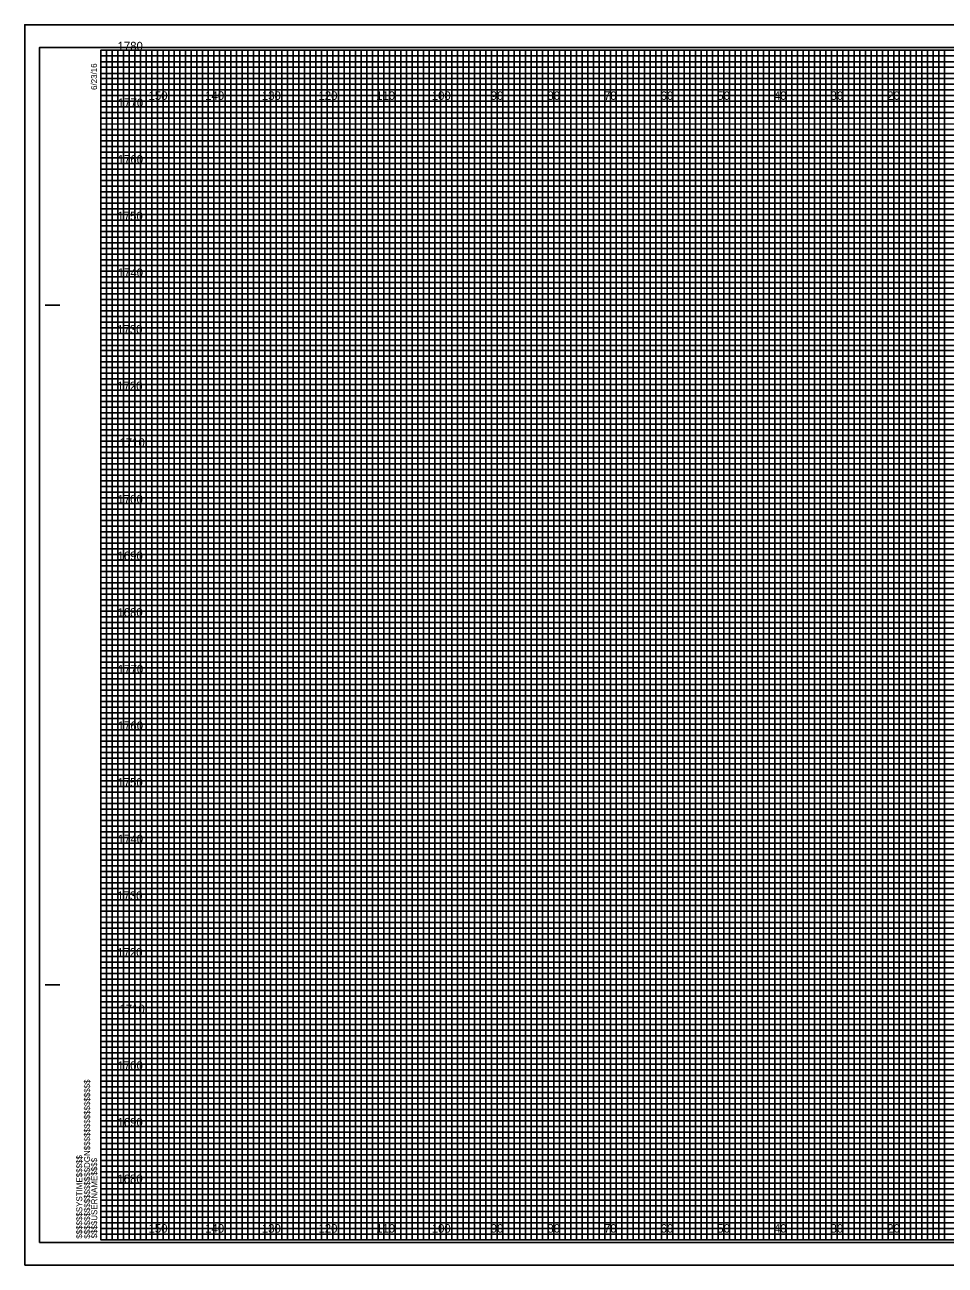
# Model space of a CAD drawing. Extents: x -419 to 4739, y -630 to 13534.
# Drawn here: x 4050.9 to 4213.4, y 204.6 to 423.6 of the extents above; entities that cross this region are included whole.
import ezdxf

# ---------------------------------------------------------------- set-up
doc = ezdxf.new("R2010")
doc.units = 0
for name, color, linetype in [('Old_Level_62', 7, 'Continuous'), ('Pattern 1', 7, 'Continuous'), ('Pattern 18', 7, 'Continuous'), ('Pattern 4', 7, 'Continuous'), ('Pattern 5', 7, 'Continuous'), ('Prop Dimension', 7, 'Continuous'), ('Prop Horizontal Alignment', 7, 'Continuous'), ('Raster_Level_0', 7, 'Continuous'), ('Scratch_Level_0', 7, 'Continuous'), ('Scratch_Level_3', 7, 'Continuous'), ('Scratch_Level_5', 7, 'Continuous')]:
    doc.layers.add(name, color=color, linetype=linetype)

msp = doc.modelspace()

# ---------------------------------------------------------------- linework, layer by layer
at = {"layer": 'Old_Level_62'}
for p, q in [((4054.48, 374.07), (4056.98, 374.07)), ((4054.58, 374.07), (4057.08, 374.07)), ((4054.48, 254.07), (4056.98, 254.07)), ((4054.58, 254.07), (4057.08, 254.07)), ((4064.28, 209.07), (4064.28, 209.07)), ((4064.28, 209.07), (4064.28, 209.07)), ((4064.28, 209.07), (4064.28, 209.07)), ((4064.28, 209.07), (4064.28, 209.07)), ((4064.28, 209.07), (4064.28, 209.07)), ((4064.28, 209.07), (4064.28, 209.07)), ((4064.28, 209.07), (4064.28, 209.07))]:
    msp.add_line(p, q, dxfattribs=at)
msp.add_lwpolyline([(4384.28, 419.07), (4064.28, 419.07), (4064.28, 209.07), (4384.28, 209.07)], close=True, dxfattribs=at)
at = {"layer": 'Pattern 18'}
msp.add_lwpolyline([(4050.88, 204.57), (4387.58, 204.57), (4387.58, 423.57), (4050.88, 423.57)], close=True, dxfattribs=at)
at = {"layer": 'Pattern 4'}
for p, q in [((4064.28, 418.07), (4324.28, 418.07)), ((4324.28, 417.05), (4064.28, 417.05)), ((4064.28, 417.05), (4064.28, 416.07)), ((4064.28, 416.07), (4324.28, 416.07)), ((4324.28, 414.96), (4064.28, 414.96)), ((4064.28, 414.96), (4064.28, 413.07)), ((4064.28, 413.07), (4384.28, 413.07))]:
    msp.add_line(p, q, dxfattribs=at)
for points in [[(4064.28, 412.07), (4334.28, 412.07), (4384.28, 412.07), (4384.28, 411.07), (4064.28, 411.07)], [(4064.28, 410.07), (4384.28, 410.07), (4384.28, 408.07), (4064.28, 408.07)], [(4064.28, 407.07), (4384.28, 407.07), (4384.28, 406.07), (4064.28, 406.05)], [(4064.28, 405.07), (4384.28, 405.07), (4384.28, 403.07), (4064.28, 403.07)], [(4064.28, 402.07), (4384.28, 402.07), (4384.28, 401.07), (4064.28, 401.07)], [(4064.28, 400.07), (4384.28, 400.07), (4384.28, 398.07), (4064.28, 398.07)], [(4064.28, 397.07), (4384.28, 397.07), (4384.28, 396.07), (4064.28, 396.07)], [(4064.28, 395.07), (4384.28, 395.07), (4384.28, 393.07), (4064.28, 393.07)], [(4064.28, 392.07), (4384.28, 392.07), (4384.28, 391.07), (4064.28, 391.07)], [(4064.28, 390.07), (4384.28, 390.07), (4384.28, 388.07), (4064.28, 388.07)], [(4064.28, 387.07), (4384.28, 387.07), (4384.28, 386.07), (4064.28, 386.07)], [(4064.28, 385.07), (4384.28, 385.07), (4384.28, 383.02), (4384.28, 382.07), (4384.28, 381.07), (4064.28, 381.07)], [(4064.28, 383.07), (4384.28, 383.07), (4384.28, 382.07), (4064.28, 382.07)], [(4064.28, 380.07), (4384.28, 380.07), (4384.28, 378.07), (4064.28, 378.1)], [(4064.28, 378.1), (4384.28, 378.07), (4384.28, 377.07), (4064.28, 377.07)], [(4064.28, 376.07), (4384.28, 376.07), (4384.28, 375.07), (4064.28, 375.07)], [(4064.28, 373.07), (4384.28, 373.07), (4384.28, 372.07), (4064.28, 372.07)], [(4064.28, 371.07), (4384.28, 371.07), (4384.28, 370.07), (4064.28, 370.07)], [(4064.21, 367.96), (4384.28, 367.96), (4384.28, 366.95), (4064.21, 366.95)], [(4064.28, 366.07), (4384.28, 366.07), (4384.28, 365.07), (4064.28, 365.07)], [(4064.28, 363.07), (4384.28, 363.07), (4384.28, 362.07), (4064.28, 362.07)], [(4064.28, 361.07), (4384.28, 361.07), (4384.28, 360.07), (4064.28, 360.07)], [(4064.28, 358.07), (4384.28, 358.07), (4384.28, 357.07), (4064.28, 357.07)], [(4064.28, 356.07), (4384.28, 356.07), (4384.28, 355.07), (4064.28, 355.07)], [(4064.28, 353.07), (4384.28, 353.07), (4384.28, 352.07), (4064.28, 352.07)], [(4064.28, 351.07), (4384.28, 351.07), (4384.28, 350.07), (4064.28, 350.07)], [(4064.28, 348.07), (4384.28, 348.07), (4384.27, 347.05), (4064.28, 347.07)], [(4064.28, 346.07), (4384.28, 346.07), (4384.28, 345.07), (4064.28, 345.07)], [(4064.28, 343.07), (4384.28, 343.07), (4384.28, 342.07), (4064.28, 342.07)], [(4064.28, 341.07), (4384.28, 341.07), (4384.28, 340.07), (4064.28, 340.07)], [(4064.28, 338.07), (4384.28, 338.07), (4384.28, 337.07), (4064.28, 337.07)], [(4064.28, 336.07), (4384.28, 336.07), (4384.28, 335.07), (4064.28, 335.07)], [(4064.28, 333.07), (4384.28, 333.07), (4384.28, 332.07), (4064.28, 332.07)], [(4064.28, 331.07), (4384.28, 331.07), (4384.28, 330.07), (4064.28, 330.07)], [(4064.28, 328.07), (4384.28, 328.07), (4384.28, 327.07), (4064.28, 327.07)], [(4064.28, 326.06), (4384.35, 325.98), (4384.28, 325.07), (4064.28, 325.07)], [(4064.28, 323.07), (4384.28, 323.07), (4384.28, 322.07), (4064.28, 322.07)], [(4064.28, 321.07), (4384.28, 321.07), (4384.28, 320.07), (4064.28, 320.07)], [(4064.28, 318.07), (4384.28, 318.07), (4384.28, 317.07), (4064.28, 317.07)], [(4064.28, 316.07), (4384.28, 316.07), (4384.28, 315.07), (4064.28, 315.07)], [(4064.28, 313.07), (4384.28, 313.07), (4384.28, 312.07), (4064.28, 312.07)], [(4064.28, 311.07), (4384.28, 311.07), (4384.28, 310.07), (4064.28, 310.07)], [(4064.28, 308.07), (4384.28, 308.07), (4384.28, 307.07), (4064.28, 307.07)], [(4064.28, 306.07), (4384.28, 306.07), (4384.28, 305.07), (4064.28, 305.07)], [(4064.28, 303.07), (4384.28, 303.07), (4384.28, 302.07), (4064.28, 302.07)], [(4064.28, 301.07), (4384.28, 301.07), (4384.28, 300.07), (4064.28, 300.07)], [(4064.28, 298.07), (4384.28, 298.07), (4384.28, 297.07), (4064.28, 297.07)], [(4064.28, 296.07), (4384.28, 296.07), (4384.28, 295.07), (4064.28, 295.07)], [(4064.28, 293.07), (4384.28, 293.07), (4384.28, 292.07), (4064.28, 292.07)], [(4064.28, 291.07), (4384.28, 291.07), (4384.28, 290.07), (4064.28, 290.07)], [(4064.28, 288.07), (4384.28, 288.07), (4384.27, 287.05), (4064.28, 287.07)], [(4064.28, 286.07), (4384.28, 286.07), (4384.28, 285.07), (4064.28, 285.07)], [(4064.28, 283.07), (4384.28, 283.07), (4384.28, 282.07), (4064.28, 282.07)], [(4064.28, 281.07), (4384.28, 281.07), (4384.28, 280.07), (4064.28, 280.07)], [(4064.28, 278.07), (4384.28, 278.07), (4384.28, 277.07), (4064.28, 277.07)], [(4064.28, 276.07), (4384.28, 276.07), (4384.28, 275.07), (4064.28, 275.07)], [(4064.28, 273.07), (4384.28, 273.07), (4384.28, 272.07), (4064.28, 272.07)], [(4064.28, 271.07), (4384.28, 271.07), (4384.28, 270.07), (4064.28, 270.07)], [(4064.28, 268.07), (4384.28, 268.07), (4384.28, 267.07), (4064.28, 267.07)], [(4064.28, 266.06), (4384.35, 265.98), (4384.28, 265.07), (4064.28, 265.07)], [(4064.28, 263.07), (4384.28, 263.07), (4384.28, 262.07), (4064.28, 262.07)], [(4064.28, 261.07), (4384.28, 261.07), (4384.28, 260.07), (4064.28, 260.07)], [(4064.28, 258.07), (4384.28, 258.07), (4384.28, 257.07), (4064.28, 257.07)], [(4064.28, 256.07), (4384.28, 256.07), (4384.28, 255.07), (4064.28, 255.07)], [(4064.28, 253.07), (4384.28, 253.07), (4384.28, 252.07), (4064.28, 252.07)], [(4064.28, 251.07), (4384.28, 251.07), (4384.28, 250.07), (4064.28, 250.07)], [(4064.28, 248.07), (4384.28, 248.07), (4384.28, 247.07), (4064.28, 247.07)], [(4064.28, 246.07), (4384.28, 246.07), (4384.28, 245.07), (4064.28, 245.07)], [(4064.28, 243.07), (4384.28, 243.07), (4384.28, 242.07), (4064.28, 242.07)], [(4064.28, 241.07), (4384.28, 241.07), (4384.28, 240.07), (4064.28, 240.07)], [(4064.28, 238.07), (4384.28, 238.07), (4384.28, 237.07), (4064.28, 237.07)], [(4064.28, 236.07), (4384.28, 236.07), (4384.28, 235.07), (4064.28, 235.07)], [(4064.28, 233.07), (4384.28, 233.07), (4384.28, 232.07), (4064.28, 232.07)], [(4064.28, 231.07), (4384.28, 231.07), (4384.28, 230.07), (4064.28, 230.07)], [(4064.28, 228.07), (4384.28, 228.07), (4384.28, 227.07), (4064.28, 227.07)], [(4064.28, 226.07), (4384.28, 226.07), (4384.28, 225.07), (4064.28, 225.07)], [(4064.28, 223.07), (4384.28, 223.07), (4384.28, 222.07), (4064.28, 222.07)], [(4064.28, 221.07), (4384.28, 221.07), (4384.28, 220.07), (4064.28, 220.07)], [(4064.28, 218.07), (4384.28, 218.07), (4384.28, 217.07), (4064.28, 217.07)], [(4064.28, 216.07), (4384.28, 216.07), (4384.28, 215.07), (4064.28, 215.07)], [(4064.28, 213.07), (4384.28, 213.07), (4384.28, 212.07), (4064.28, 212.07)], [(4064.28, 211.07), (4384.28, 211.07), (4384.28, 210.07), (4064.28, 210.07)]]:
    msp.add_lwpolyline(points, dxfattribs=at)
at = {"layer": 'Pattern 5'}
for p, q in [((4387.58, 423.57), (4050.88, 423.57)), ((4050.88, 423.57), (4050.88, 204.57)), ((4050.88, 204.57), (4387.58, 204.57))]:
    msp.add_line(p, q, dxfattribs=at)
at = {"layer": 'Prop Dimension'}
for points in [[(4064.28, 209.07), (4065.28, 209.07), (4065.28, 419.07), (4066.28, 419.07), (4066.28, 209.07)], [(4066.28, 209.07), (4067.28, 209.07), (4067.28, 419.07), (4068.28, 419.07), (4068.28, 209.07)], [(4069.28, 209.07), (4070.28, 209.07), (4070.28, 419.07), (4071.28, 419.07), (4071.28, 209.07)], [(4071.28, 209.07), (4072.28, 209.07), (4072.28, 419.07), (4073.28, 419.07), (4073.28, 209.07)], [(4074.28, 209.07), (4075.28, 209.07), (4075.28, 419.07), (4076.28, 419.07), (4076.28, 209.07)], [(4076.28, 209.07), (4077.28, 209.07), (4077.28, 419.07), (4078.28, 419.07), (4078.28, 209.07)], [(4079.28, 209.07), (4080.28, 209.07), (4080.28, 419.07), (4081.28, 419.07), (4081.28, 209.07)], [(4081.28, 209.07), (4082.28, 209.07), (4082.28, 419.07), (4083.28, 419.07), (4083.28, 209.07)], [(4084.28, 209.07), (4085.28, 209.07), (4085.28, 419.07), (4086.28, 419.07), (4086.28, 209.07)], [(4086.28, 209.07), (4087.28, 209.07), (4087.28, 419.07), (4088.28, 419.07), (4088.28, 209.07)], [(4089.28, 209.07), (4090.28, 209.07), (4090.28, 419.07), (4091.28, 419.07), (4091.28, 209.07)], [(4091.28, 209.07), (4092.28, 209.07), (4092.28, 419.07), (4093.28, 419.07), (4093.28, 209.07)], [(4094.28, 209.07), (4095.28, 209.07), (4095.28, 419.07), (4096.28, 419.07), (4096.28, 209.07)], [(4096.28, 209.07), (4097.28, 209.07), (4097.28, 419.07), (4098.28, 419.07), (4098.28, 209.07)], [(4099.28, 209.07), (4100.28, 209.07), (4100.28, 419.07), (4101.28, 419.07), (4101.28, 209.07)], [(4101.28, 209.07), (4102.28, 209.07), (4102.28, 419.07), (4103.28, 419.07), (4103.28, 209.07)], [(4104.28, 209.07), (4105.28, 209.07), (4105.28, 419.07), (4106.28, 419.07), (4106.28, 209.07)], [(4106.28, 209.07), (4107.28, 209.07), (4107.28, 419.07), (4108.28, 419.07), (4108.28, 209.07)], [(4109.28, 209.07), (4110.28, 209.07), (4110.28, 419.07), (4111.28, 419.07), (4111.28, 209.07)], [(4111.28, 209.07), (4112.28, 209.07), (4112.28, 419.07), (4113.28, 419.07), (4113.28, 209.07)], [(4114.28, 209.07), (4115.28, 209.07), (4115.28, 419.07), (4116.28, 419.07), (4116.28, 209.07)], [(4116.28, 209.07), (4117.28, 209.07), (4117.28, 419.07), (4118.28, 419.07), (4118.28, 209.07)], [(4119.28, 209.07), (4120.28, 209.07), (4120.28, 419.07), (4121.28, 419.07), (4121.28, 209.07)], [(4121.28, 209.07), (4122.28, 209.07), (4122.28, 419.07), (4123.28, 419.07), (4123.28, 209.07)], [(4124.28, 209.07), (4125.28, 209.07), (4125.28, 419.07), (4126.28, 419.07), (4126.28, 209.07)], [(4126.28, 209.07), (4127.28, 209.07), (4127.28, 419.07), (4128.28, 419.07), (4128.28, 209.07)], [(4129.28, 209.07), (4130.28, 209.07), (4130.28, 419.07), (4131.28, 419.07), (4131.28, 209.07)], [(4131.28, 209.07), (4132.28, 209.07), (4132.28, 419.07), (4133.28, 419.07), (4133.28, 209.07)], [(4134.28, 209.07), (4135.28, 209.07), (4135.28, 419.07), (4136.28, 419.07), (4136.28, 209.07)], [(4136.28, 209.07), (4137.28, 209.07), (4137.28, 419.07), (4138.28, 419.07), (4138.28, 209.07)], [(4139.28, 209.07), (4140.28, 209.07), (4140.28, 419.07), (4141.28, 419.07), (4141.28, 209.07)], [(4141.28, 209.07), (4142.28, 209.07), (4142.28, 419.07), (4143.28, 419.07), (4143.28, 209.07)], [(4144.28, 209.07), (4145.28, 209.07), (4145.28, 419.07), (4146.28, 419.07), (4146.28, 209.07)], [(4146.28, 209.07), (4147.28, 209.07), (4147.28, 419.07), (4148.28, 419.07), (4148.28, 209.07)], [(4149.28, 209.07), (4150.28, 209.07), (4150.28, 419.07), (4151.28, 419.07), (4151.28, 209.07)], [(4151.28, 209.07), (4152.28, 209.07), (4152.28, 419.07), (4153.28, 419.07), (4153.28, 209.07)], [(4154.28, 209.07), (4155.28, 209.07), (4155.28, 419.07), (4156.28, 419.07), (4156.28, 209.07)], [(4156.28, 209.07), (4157.28, 209.07), (4157.28, 419.07), (4158.28, 419.07), (4158.28, 209.07)], [(4159.28, 209.07), (4160.28, 209.07), (4160.28, 419.07), (4161.28, 419.07), (4161.28, 209.07)], [(4161.28, 209.07), (4162.28, 209.07), (4162.28, 419.07), (4163.28, 419.07), (4163.28, 209.07)], [(4164.28, 209.07), (4165.28, 209.07), (4165.28, 419.07), (4166.28, 419.07), (4166.28, 209.07)], [(4166.28, 209.07), (4167.28, 209.07), (4167.28, 419.07), (4168.28, 419.07), (4168.28, 209.07)], [(4169.28, 209.07), (4170.28, 209.07), (4170.28, 419.07), (4171.28, 419.07), (4171.28, 209.07)], [(4171.28, 209.07), (4172.28, 209.07), (4172.28, 419.07), (4173.28, 419.07), (4173.28, 209.07)], [(4174.28, 209.07), (4175.28, 209.07), (4175.28, 419.07), (4176.28, 419.07), (4176.28, 209.07)], [(4176.28, 209.07), (4177.28, 209.07), (4177.28, 419.07), (4178.28, 419.07), (4178.28, 209.07)], [(4179.28, 209.07), (4180.28, 209.07), (4180.28, 419.07), (4181.28, 419.07), (4181.28, 209.07)], [(4181.28, 209.07), (4182.28, 209.07), (4182.28, 419.07), (4183.28, 419.07), (4183.28, 209.07)], [(4184.28, 209.07), (4185.28, 209.07), (4185.28, 419.07), (4186.28, 419.07), (4186.28, 209.07)], [(4186.28, 209.07), (4187.28, 209.07), (4187.28, 419.07), (4188.28, 419.07), (4188.28, 209.07)], [(4189.28, 209.07), (4190.28, 209.07), (4190.28, 419.07), (4191.28, 419.07), (4191.28, 209.07)], [(4191.28, 209.07), (4192.28, 209.07), (4192.28, 419.07), (4193.28, 419.07), (4193.28, 209.07)], [(4194.28, 209.07), (4195.28, 209.07), (4195.28, 419.07), (4196.28, 419.07), (4196.28, 209.07)], [(4196.28, 209.07), (4197.28, 209.07), (4197.28, 419.07), (4198.28, 419.07), (4198.28, 209.07)], [(4199.28, 209.07), (4200.28, 209.07), (4200.28, 419.07), (4201.28, 419.07), (4201.28, 209.07)], [(4201.28, 209.07), (4202.28, 209.07), (4202.28, 419.07), (4203.28, 419.07), (4203.28, 209.07)], [(4204.28, 209.07), (4205.28, 209.07), (4205.28, 419.07), (4206.28, 419.07), (4206.28, 209.07)], [(4206.28, 209.07), (4207.28, 209.07), (4207.28, 419.07), (4208.28, 419.07), (4208.28, 209.07)], [(4209.28, 209.07), (4210.28, 209.07), (4210.28, 419.07), (4211.28, 419.07), (4211.28, 209.07)], [(4211.28, 209.07), (4212.28, 209.07), (4212.28, 419.07), (4213.28, 419.07), (4213.28, 209.07)]]:
    msp.add_lwpolyline(points, dxfattribs=at)
at = {"layer": 'Prop Horizontal Alignment'}
for points in [[(4064.28, 419.07), (4069.28, 419.07), (4069.28, 209.07), (4079.28, 209.07), (4079.28, 419.07), (4089.28, 419.07), (4089.28, 209.07), (4099.28, 209.07), (4099.28, 419.07), (4109.28, 419.07), (4109.28, 209.07), (4119.28, 209.07), (4119.28, 419.07), (4129.28, 419.07), (4129.28, 209.07), (4139.28, 209.07), (4139.28, 419.07), (4149.28, 419.07), (4149.28, 209.07), (4159.28, 209.07), (4159.28, 419.07), (4169.28, 419.07), (4169.28, 209.07), (4179.28, 209.07), (4179.28, 419.07), (4189.28, 419.07), (4189.28, 209.07), (4199.28, 209.07), (4199.28, 419.07), (4209.28, 419.07), (4209.28, 209.07), (4219.28, 209.07)], [(4064.28, 414.07), (4339.28, 414.07)], [(4064.28, 394.07), (4384.28, 394.07), (4384.28, 404.07), (4064.28, 404.07)], [(4064.28, 374.07), (4384.28, 374.07), (4384.28, 384.07), (4064.28, 384.07)], [(4064.28, 354.07), (4384.28, 354.07), (4384.28, 364.07), (4064.28, 364.07)], [(4064.28, 334.07), (4384.28, 334.07), (4384.28, 344.07), (4064.28, 344.07)], [(4064.28, 314.07), (4384.28, 314.07), (4384.28, 324.07), (4064.28, 324.07)], [(4064.28, 294.07), (4384.28, 294.07), (4384.28, 304.07), (4064.28, 304.07)], [(4064.28, 274.07), (4384.28, 274.07), (4384.28, 284.07), (4064.28, 284.07)], [(4064.28, 254.07), (4384.28, 254.07), (4384.28, 264.07), (4064.28, 264.07)], [(4064.28, 234.07), (4384.28, 234.07), (4384.28, 244.07), (4064.28, 244.07)], [(4064.28, 214.07), (4384.28, 214.07), (4384.28, 224.07), (4064.28, 224.07)]]:
    msp.add_lwpolyline(points, dxfattribs=at)
at = {"layer": 'Scratch_Level_0'}
for p, q in [((4074.28, 209.07), (4074.28, 419.07)), ((4084.28, 209.07), (4084.28, 419.07)), ((4094.28, 209.07), (4094.28, 419.07)), ((4104.28, 209.07), (4104.28, 419.07)), ((4114.28, 209.07), (4114.28, 419.07)), ((4124.28, 209.07), (4124.28, 419.07)), ((4134.28, 209.07), (4134.28, 419.07)), ((4144.28, 209.07), (4144.28, 419.07)), ((4154.28, 209.07), (4154.28, 419.07)), ((4164.28, 209.07), (4164.28, 419.07)), ((4174.28, 209.07), (4174.28, 419.07)), ((4184.28, 209.07), (4184.28, 419.07)), ((4194.28, 209.07), (4194.28, 419.07)), ((4204.28, 209.07), (4204.28, 419.07)), ((4064.28, 409.07), (4384.28, 409.07)), ((4064.28, 399.07), (4384.28, 399.07)), ((4064.28, 389.07), (4384.28, 389.07)), ((4064.28, 379.07), (4384.28, 379.07)), ((4064.28, 369.07), (4384.28, 369.07)), ((4064.28, 359.07), (4384.28, 359.07)), ((4064.28, 349.07), (4384.28, 349.07)), ((4064.28, 339.07), (4384.28, 339.07)), ((4064.28, 329.07), (4384.28, 329.07)), ((4064.28, 319.07), (4384.28, 319.07)), ((4064.28, 309.07), (4384.28, 309.07)), ((4064.28, 299.07), (4384.28, 299.07)), ((4064.28, 289.07), (4384.28, 289.07)), ((4064.28, 279.07), (4384.28, 279.07)), ((4064.28, 269.07), (4384.28, 269.07)), ((4064.28, 259.07), (4384.28, 259.07)), ((4064.28, 249.07), (4384.28, 249.07)), ((4064.28, 239.07), (4384.28, 239.07)), ((4064.28, 229.07), (4384.28, 229.07)), ((4064.28, 219.07), (4384.28, 219.07))]:
    msp.add_line(p, q, dxfattribs=at)
at = {"layer": 'Scratch_Level_3'}
for p, q in [((4074.28, 419.07), (4064.28, 419.07)), ((4074.28, 209.07), (4074.28, 419.07)), ((4094.28, 419.07), (4084.28, 419.07)), ((4084.28, 419.07), (4084.28, 209.07)), ((4094.28, 209.07), (4094.28, 419.07)), ((4114.28, 419.07), (4104.28, 419.07)), ((4104.28, 419.07), (4104.28, 209.07)), ((4114.28, 209.07), (4114.28, 419.07)), ((4134.28, 419.07), (4124.28, 419.07)), ((4124.28, 419.07), (4124.28, 209.07)), ((4134.28, 209.07), (4134.28, 419.07)), ((4154.28, 419.07), (4144.28, 419.07)), ((4144.28, 419.07), (4144.28, 209.07)), ((4154.28, 209.07), (4154.28, 419.07)), ((4174.28, 419.07), (4164.28, 419.07)), ((4164.28, 419.07), (4164.28, 209.07)), ((4174.28, 209.07), (4174.28, 419.07)), ((4194.28, 419.07), (4184.28, 419.07)), ((4184.28, 419.07), (4184.28, 209.07)), ((4194.28, 209.07), (4194.28, 419.07)), ((4214.28, 419.07), (4204.28, 419.07)), ((4204.28, 419.07), (4204.28, 209.07)), ((4084.28, 209.07), (4074.28, 209.07)), ((4104.28, 209.07), (4094.28, 209.07)), ((4124.28, 209.07), (4114.28, 209.07)), ((4144.28, 209.07), (4134.28, 209.07)), ((4164.28, 209.07), (4154.28, 209.07)), ((4184.28, 209.07), (4174.28, 209.07)), ((4204.28, 209.07), (4194.28, 209.07))]:
    msp.add_line(p, q, dxfattribs=at)
for points in [[(4064.28, 409.07), (4384.28, 409.07), (4384.28, 399.07), (4064.28, 399.07)], [(4064.28, 389.07), (4384.28, 389.07), (4384.28, 379.07), (4064.28, 379.07)], [(4064.28, 369.07), (4384.28, 369.07), (4384.28, 359.07), (4064.28, 359.07)], [(4064.28, 349.07), (4384.28, 349.07), (4384.28, 339.07), (4064.28, 339.07)], [(4064.28, 329.07), (4384.28, 329.07), (4384.28, 319.07), (4064.28, 319.07)], [(4064.28, 309.07), (4384.28, 309.07), (4384.28, 299.07), (4064.28, 299.07)], [(4064.28, 289.07), (4384.28, 289.07), (4384.28, 279.07), (4064.28, 279.07)], [(4064.28, 269.07), (4384.28, 269.07), (4384.28, 259.07), (4064.28, 259.07)], [(4064.28, 249.07), (4384.28, 249.07), (4384.28, 239.07), (4064.28, 239.07)], [(4064.28, 229.07), (4384.28, 229.07), (4384.28, 219.07), (4064.28, 219.07)]]:
    msp.add_lwpolyline(points, dxfattribs=at)
at = {"layer": 'Scratch_Level_5'}
msp.add_lwpolyline([(4053.48, 208.57), (4386.68, 208.57), (4386.68, 419.57), (4053.48, 419.57)], close=True, dxfattribs=at)

# ---------------------------------------------------------------- texts
at = {"layer": 'Old_Level_62'}
for s, p in [('6/23/16', (4063.63, 412.07)), ('$$$$$$$$$$$$$$$$DGN$$$$$$$$$$$$$$$$', (4062.4, 209.25)), ('$$$$$$SYSTIME$$$$$', (4061.02, 209.25)), ('$$$$USERNAME$$$$', (4063.66, 209.3))]:
    msp.add_text(s, height=1.05, rotation=90, dxfattribs=at).set_placement(p)
at = {"layer": 'Pattern 1'}
for s, p in [('1780', (4067.26, 419.07)), ('1770', (4067.32, 409.07)), ('1760', (4067.29, 399.07)), ('1750', (4067.24, 389.07)), ('1740', (4067.29, 379.07)), ('1730', (4067.2, 369.07)), ('1720', (4067.21, 359.07)), ('1710', (4067.59, 349.07)), ('1700', (4067.26, 339.07)), ('1690', (4067.25, 329.07)), ('1680', (4067.23, 319.07)), ('1770', (4067.32, 309.07)), ('1760', (4067.29, 299.07)), ('1750', (4067.24, 289.07)), ('1740', (4067.29, 279.07)), ('1730', (4067.2, 269.07)), ('1720', (4067.21, 259.07)), ('1710', (4067.59, 249.07)), ('1700', (4067.26, 239.07)), ('1690', (4067.25, 229.07)), ('1680', (4067.23, 219.07))]:
    msp.add_text(s, height=1.5, dxfattribs=at).set_placement(p)
at = {"layer": 'Raster_Level_0'}
for s, p in [('150', (4072.73, 410.32)), ('140', (4082.73, 410.32)), ('130', (4092.73, 410.32)), ('120', (4102.73, 410.32)), ('110', (4112.91, 410.32)), ('100', (4122.73, 410.32)), ('90', (4133.14, 410.32)), ('80', (4143.14, 410.32)), ('70', (4153.14, 410.32)), ('60', (4163.14, 410.32)), ('50', (4173.14, 410.32)), ('40', (4183.14, 410.32)), ('30', (4193.14, 410.32)), ('20', (4203.14, 410.32)), ('150', (4072.73, 210.32)), ('140', (4082.73, 210.32)), ('130', (4092.73, 210.32)), ('120', (4102.73, 210.32)), ('110', (4112.91, 210.32)), ('100', (4122.73, 210.32)), ('90', (4133.14, 210.32)), ('80', (4143.14, 210.32)), ('70', (4153.14, 210.32)), ('60', (4163.14, 210.32)), ('50', (4173.14, 210.32)), ('40', (4183.14, 210.32)), ('30', (4193.14, 210.32)), ('20', (4203.14, 210.32))]:
    msp.add_text(s, height=1.5, dxfattribs=at).set_placement(p)

doc.saveas('drawing.dxf')
